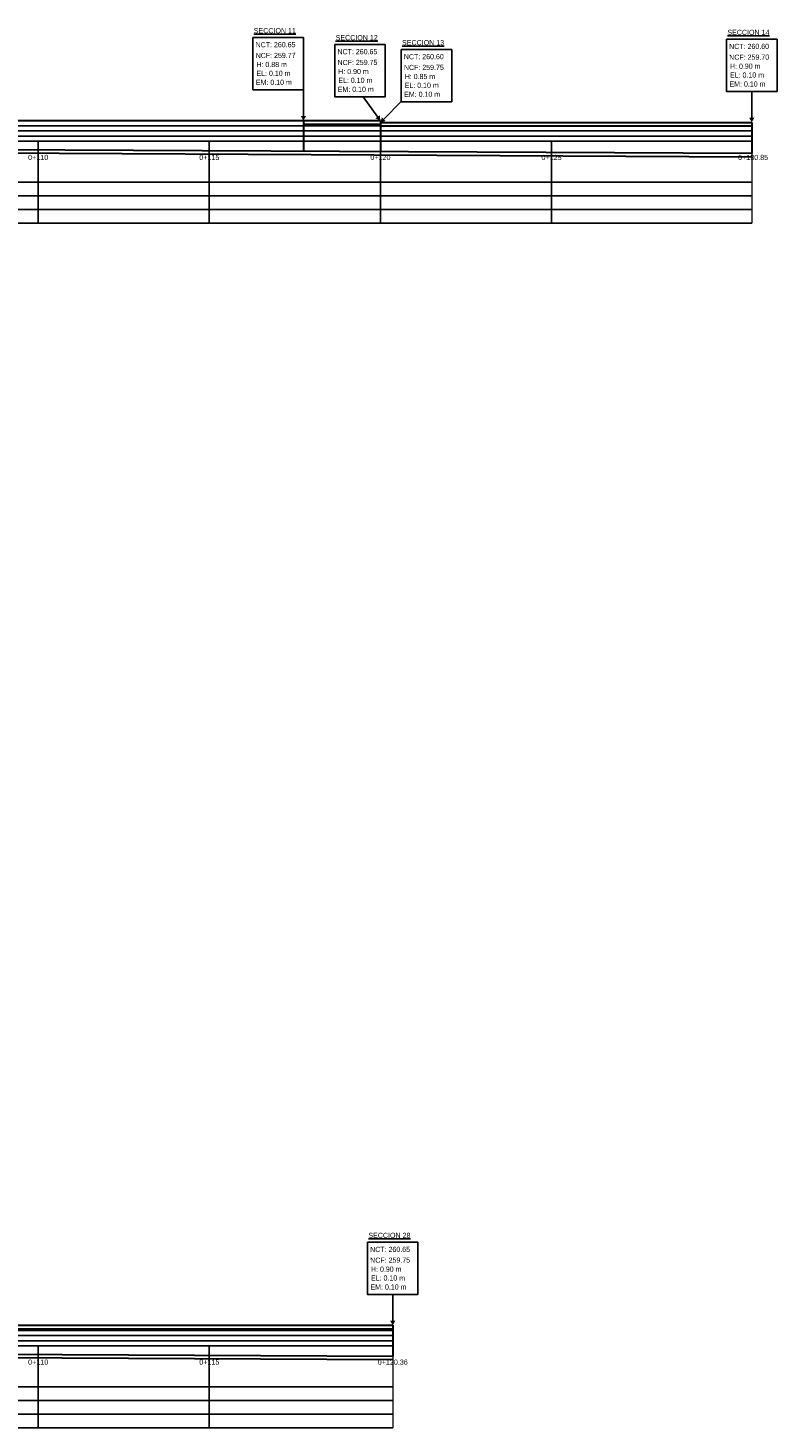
# Model space of a CAD drawing. Header units: millimetres. Extents: x -8931983 to 9630244, y 4 to 18563053.
# Tile 295 of 329: x 349669 to 349691, y 9281973 to 9282014. Entities that reach past the tile are written whole.
import ezdxf
from ezdxf.enums import TextEntityAlignment as Align

# ---------------------------------------------------------------- set-up
doc = ezdxf.new("R2010")
doc.units = ezdxf.units.MM
doc.layers.add('ANNOTATION', color=7, linetype='Continuous')
doc.layers.add('GRID_TEXT', color=7, linetype='Continuous')
doc.layers.add('TEXTO', color=255, linetype='Continuous', lineweight=5)
doc.styles.add('MtXpl_Arial_Black', font='txt')
doc.styles.get("Standard").update_dxf_attribs({"font": 'arial.ttf'})
doc.styles.add('Swis721 Cn BT', font='swissc.ttf')

msp = doc.modelspace()

# ---------------------------------------------------------------- hatches: boundary and pattern name
at = {"lineweight": -3}
h = msp.add_hatch(color=256, dxfattribs=at)
h.dxf.hatch_style = 1
h.paths.add_polyline_path([(349676.98438, 9282011.06019), (349676.82988, 9282011.06019), (349676.90713, 9282010.92306)])
h = msp.add_hatch(color=256, dxfattribs=at)
h.dxf.hatch_style = 1
h.paths.add_polyline_path([(349679.13816, 9282011.07907), (349679.0123, 9282010.98945), (349679.15477, 9282010.92256)])
h = msp.add_hatch(color=256, dxfattribs=at)
h.dxf.hatch_style = 1
h.paths.add_polyline_path([(349679.30839, 9282010.91367), (349679.19913, 9282011.02292), (349679.1568, 9282010.87133)])
h = msp.add_hatch(color=256, dxfattribs=at)
h.dxf.hatch_style = 1
h.paths.add_polyline_path([(349690.08438, 9282011.01007), (349689.92988, 9282011.01007), (349690.00713, 9282010.87294)])
h = msp.add_hatch(color=256, dxfattribs=at)
h.dxf.hatch_style = 1
h.paths.add_polyline_path([(349679.59438, 9281975.86129), (349679.43988, 9281975.86129), (349679.51713, 9281975.72417)])

# ---------------------------------------------------------------- linework, layer by layer
at = {"color": 9, "lineweight": -3}
for p, q in [((349676.90713, 9282011.04979), (349676.90713, 9282011.82621)), ((349690.00713, 9282010.99968), (349690.00713, 9282011.77609)), ((349690.00702, 9282010.77306), (349557.65039, 9282010.77306)), ((349690.00702, 9282010.62306), (349557.65039, 9282010.62306)), ((349690.00702, 9282010.47306), (349557.65039, 9282010.47306)), ((349690.00702, 9282010.32306), (349557.65039, 9282010.32306)), ((349669.15702, 9282010.32306), (349669.15702, 9282007.92306)), ((349674.15702, 9282010.32306), (349674.15702, 9282007.92306)), ((349679.15702, 9282010.32306), (349679.15702, 9282007.92306)), ((349684.15702, 9282010.32306), (349684.15702, 9282007.92306)), ((349690.00702, 9282009.12306), (349557.65028, 9282009.12306)), ((349690.00702, 9282008.72306), (349557.65028, 9282008.72306)), ((349690.00702, 9282008.32306), (349557.65028, 9282008.32306)), ((349690.00702, 9282007.92306), (349557.65028, 9282007.92306)), ((349679.51713, 9281975.8509), (349679.51713, 9281976.62731)), ((349679.51702, 9281975.57417), (349557.65039, 9281975.57417)), ((349679.51702, 9281975.42417), (349557.65039, 9281975.42417)), ((349679.51702, 9281975.27417), (349557.65039, 9281975.27417)), ((349679.51702, 9281975.12417), (349557.65039, 9281975.12417)), ((349669.15702, 9281975.12417), (349669.15702, 9281972.72417)), ((349674.15702, 9281975.12417), (349674.15702, 9281972.72417)), ((349679.51702, 9281973.92417), (349557.65028, 9281973.92417)), ((349679.51702, 9281973.52417), (349557.65028, 9281973.52417)), ((349679.51702, 9281973.12417), (349557.65028, 9281973.12417)), ((349679.51702, 9281972.72417), (349557.65028, 9281972.72417))]:
    msp.add_line(p, q, dxfattribs=at)
at = {"color": 7, "lineweight": -3}
for p, q in [((349679.08125, 9282011.02579), (349678.65685, 9282011.62181)), ((349679.24641, 9282010.96095), (349679.76379, 9282011.47833))]:
    msp.add_line(p, q, dxfattribs=at)
at = {"color": 5, "lineweight": 30}
msp.add_line((349646.54702, 9282010.92306), (349676.90702, 9282010.92306), dxfattribs=at)
at = {"color": 84, "lineweight": 30}
for p, q in [((349676.90702, 9282010.92306), (349679.15702, 9282010.92306)), ((349676.90702, 9282010.92306), (349679.15702, 9282010.92306)), ((349676.90702, 9282010.82306), (349679.15702, 9282010.82306)), ((349679.15702, 9282010.92306), (349679.15702, 9282010.87306)), ((349679.15702, 9282010.92306), (349679.15702, 9282010.87306)), ((349679.15702, 9282010.87306), (349690.00702, 9282010.87306)), ((349679.15702, 9282010.77306), (349679.15702, 9282010.82306)), ((349679.15702, 9282010.77306), (349690.00702, 9282010.77306)), ((349664.51702, 9281975.72417), (349679.51702, 9281975.72417)), ((349664.51702, 9281975.62417), (349679.51702, 9281975.62417))]:
    msp.add_line(p, q, dxfattribs=at)
at = {"color": 1, "lineweight": 30}
for p, q in [((349676.90702, 9282010.92306), (349676.90702, 9282010.03431)), ((349679.15702, 9282010.92306), (349679.15702, 9282010.02306)), ((349679.15702, 9282010.87306), (349679.15702, 9282010.02306)), ((349690.00702, 9282010.87306), (349690.00702, 9282009.96881)), ((349679.51702, 9281975.72417), (349679.51702, 9281974.82237))]:
    msp.add_line(p, q, dxfattribs=at)
at = {"color": 9, "lineweight": 0}
for p, q in [((349690.00702, 9282010.87306), (349690.00702, 9282007.92306)), ((349679.51702, 9281975.72417), (349679.51702, 9281972.72417))]:
    msp.add_line(p, q, dxfattribs=at)
at = {"color": 6, "lineweight": 30}
for p, q in [((349559.15652, 9282010.52306), (349690.00702, 9282009.86881)), ((349559.15702, 9282010.62306), (349690.00702, 9282009.96881)), ((349559.15652, 9281975.32417), (349679.51702, 9281974.72236)), ((349559.15702, 9281975.42417), (349679.51702, 9281974.82237))]:
    msp.add_line(p, q, dxfattribs=at)
at = {"lineweight": -3}
for points in [[(349675.43142, 9282013.34948), (349676.90713, 9282013.34948), (349676.90713, 9282011.82621), (349675.43142, 9282011.82621)], [(349689.26927, 9282013.29937), (349690.74499, 9282013.29937), (349690.74499, 9282011.77609), (349689.26927, 9282011.77609)], [(349678.77927, 9281978.15059), (349680.25499, 9281978.15059), (349680.25499, 9281976.62731), (349678.77927, 9281976.62731)]]:
    msp.add_lwpolyline(points, close=True, dxfattribs=at)
at = {"color": 7, "lineweight": -3}
for points in [[(349677.82291, 9282013.14508), (349679.29862, 9282013.14508), (349679.29862, 9282011.62181), (349677.82291, 9282011.62181)], [(349679.76379, 9282012.9997), (349681.2395, 9282012.9997), (349681.2395, 9282011.47643), (349679.76379, 9282011.47643)]]:
    msp.add_lwpolyline(points, close=True, dxfattribs=at)

# ---------------------------------------------------------------- texts
at = {"layer": 'ANNOTATION', "lineweight": -3, "style": 'Swis721 Cn BT'}
for s, p in [('NCT: 260.65', (349675.50955, 9282013.14088)), ('NCF: 259.77', (349675.51206, 9282012.82612)), ('NCT: 260.60', (349689.34741, 9282013.09077)), ('NCF: 259.70', (349689.34992, 9282012.776)), ('H: 0.88 m', (349675.53315, 9282012.56189)), ('H: 0.90 m', (349689.37101, 9282012.51178)), ('EM: 0.10 m   ', (349675.51829, 9282012.04189)), ('EL: 0.10 m   ', (349675.53437, 9282012.30455)), ('EM: 0.10 m   ', (349689.35614, 9282011.99178)), ('EL: 0.10 m   ', (349689.37222, 9282012.25444)), ('NCT: 260.65', (349678.85741, 9281977.94199)), ('NCF: 259.75', (349678.85992, 9281977.62723)), ('H: 0.90 m', (349678.88101, 9281977.363)), ('EM: 0.10 m   ', (349678.86614, 9281976.843)), ('EL: 0.10 m   ', (349678.88222, 9281977.10566))]:
    msp.add_text(s, height=0.15, rotation=0.15, dxfattribs=at).set_placement(p, align=Align.MIDDLE_LEFT)
at = {"layer": 'ANNOTATION', "color": 7, "lineweight": -3, "style": 'Swis721 Cn BT'}
for s, p in [('NCT: 260.65', (349677.90105, 9282012.93649)), ('NCT: 260.60', (349679.84192, 9282012.7911)), ('NCF: 259.75', (349677.90356, 9282012.62172)), ('H: 0.90 m', (349677.92465, 9282012.3575)), ('NCF: 259.75', (349679.84444, 9282012.47634)), ('EL: 0.10 m   ', (349677.92586, 9282012.10015)), ('H: 0.85 m', (349679.86553, 9282012.21211)), ('EL: 0.10 m   ', (349679.86674, 9282011.95477)), ('EM: 0.10 m   ', (349677.90978, 9282011.8375)), ('EM: 0.10 m   ', (349679.85066, 9282011.69211))]:
    msp.add_text(s, height=0.15, rotation=0.15, dxfattribs=at).set_placement(p, align=Align.MIDDLE_LEFT)
at = {"layer": 'GRID_TEXT', "color": 7, "lineweight": -3}
for s, p in [('0+110', (349669.15702, 9282009.92306)), ('0+115', (349674.15702, 9282009.92306)), ('0+120', (349679.15702, 9282009.92306)), ('0+125', (349684.15702, 9282009.92306)), ('0+130.85', (349690.04687, 9282009.92306)), ('0+110', (349669.15702, 9281974.72417)), ('0+115', (349674.15702, 9281974.72417)), ('0+120.36', (349679.51702, 9281974.72417))]:
    msp.add_text(s, height=0.15, dxfattribs=at).set_placement(p, align=Align.TOP_CENTER)
at = {"layer": 'TEXTO', "color": 18, "lineweight": -3, "true_color": 0x000000, "style": 'MtXpl_Arial_Black'}
for s, p in [('%%USECCION 11', (349675.45648, 9282013.47694)), ('%%USECCION 14', (349689.29433, 9282013.42683)), ('%%USECCION 28', (349678.80433, 9281978.27805))]:
    msp.add_text(s, height=0.15, dxfattribs=at).set_placement(p)
at = {"layer": 'TEXTO', "color": 7, "lineweight": -3, "style": 'MtXpl_Arial_Black'}
for s, p in [('%%USECCION 12', (349677.84797, 9282013.27255)), ('%%USECCION 13', (349679.78885, 9282013.12716))]:
    msp.add_text(s, height=0.15, dxfattribs=at).set_placement(p)

doc.saveas('drawing.dxf')
